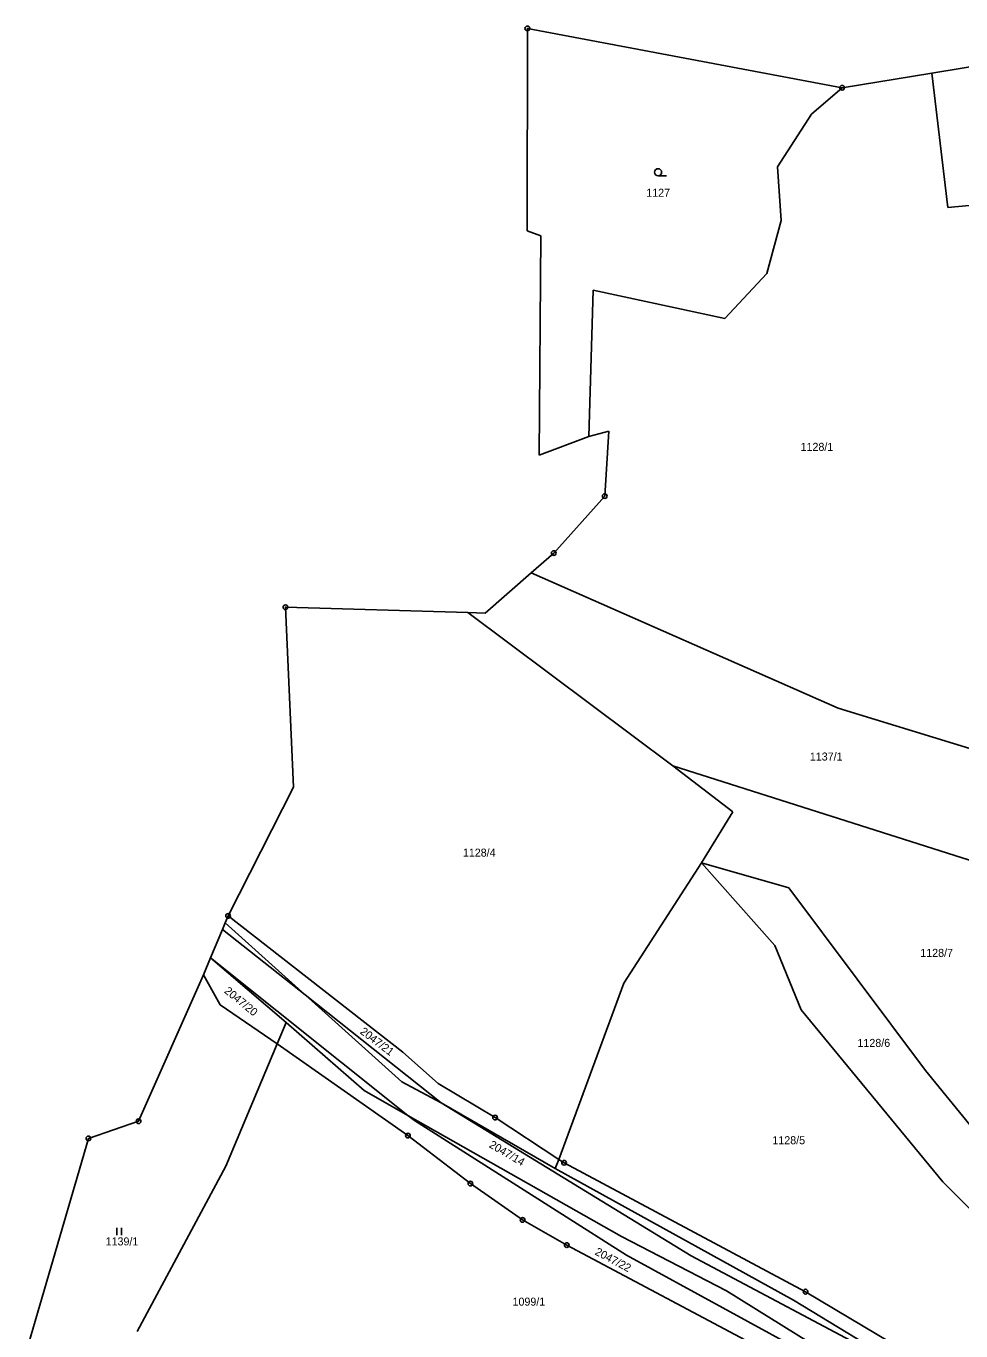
# Model space of a CAD drawing. Extents: x -795483 to -789093, y -1112258 to -1108741.
# Drawn here: x -792860.3 to -792661.6, y -1109017.7 to -1108740.6 of the extents above; entities that cross this region are included whole.
import ezdxf

# ---------------------------------------------------------------- set-up
doc = ezdxf.new("R2010")
doc.units = 0
for name, color, linetype in [('Vrstva 1', 7, 'Continuous'), ('Vrstva 14', 7, 'Continuous'), ('Vrstva 2', 7, 'Continuous'), ('Vrstva 23', 7, 'Continuous'), ('Vrstva 28', 7, 'Continuous'), ('Vrstva 4', 7, 'Continuous')]:
    doc.layers.add(name, color=color, linetype=linetype)

msp = doc.modelspace()

# ---------------------------------------------------------------- linework, layer by layer
at = {"layer": 'Vrstva 1'}
for p, q in [((-792667.79, -1108750.54), (-792664.42, -1108779.08)), ((-792693.4, -1108759.23), (-792686.88, -1108753.64)), ((-792700.61, -1108770.46), (-792693.4, -1108759.23)), ((-792699.86, -1108781.88), (-792700.61, -1108770.46)), ((-792664.42, -1108779.08), (-792645.33, -1108777.36)), ((-792702.87, -1108793.12), (-792699.86, -1108781.88)), ((-792711.84, -1108802.65), (-792702.87, -1108793.12)), ((-792740.72, -1108827.74), (-792739.82, -1108796.62)), ((-792739.82, -1108796.62), (-792711.84, -1108802.65)), ((-792752.98, -1108856.72), (-792687.76, -1108885.43)), ((-792722.89, -1108897.68), (-792766.4, -1108865.13)), ((-792652.87, -1108896.15), (-792687.76, -1108885.43)), ((-792710.08, -1108907.46), (-792722.89, -1108897.68)), ((-792722.89, -1108897.68), (-792634.6, -1108925.77)), ((-792716.77, -1108918.27), (-792710.08, -1108907.46)), ((-792733.28, -1108943.87), (-792716.77, -1108918.27)), ((-792716.77, -1108918.27), (-792701.17, -1108935.83)), ((-792716.77, -1108918.27), (-792698.24, -1108923.61)), ((-792698.24, -1108923.61), (-792669.15, -1108962.4)), ((-792801.02, -1108946.34), (-792818, -1108931.08)), ((-792817.37, -1108929.59), (-792780.26, -1108958.53)), ((-792701.17, -1108935.83), (-792695.58, -1108949.56)), ((-792805.04, -1108952.2), (-792821.13, -1108938.5)), ((-792822.63, -1108942.06), (-792819.08, -1108948.49)), ((-792747.06, -1108981.29), (-792733.28, -1108943.87)), ((-792780.46, -1108964.83), (-792801.02, -1108946.34)), ((-792819.08, -1108948.49), (-792806.91, -1108956.72)), ((-792695.58, -1108949.56), (-792665.5, -1108986.04)), ((-792805.04, -1108952.2), (-792806.91, -1108956.72)), ((-792805.04, -1108952.2), (-792788.48, -1108966.68)), ((-792806.91, -1108956.72), (-792817.86, -1108982.72)), ((-792806.91, -1108956.72), (-792779.15, -1108976.25)), ((-792780.26, -1108958.53), (-792772.71, -1108965.2)), ((-792669.15, -1108962.4), (-792659.1, -1108974.77)), ((-792788.48, -1108966.68), (-792779.18, -1108971.95)), ((-792772.12, -1108969.26), (-792780.46, -1108964.83)), ((-792772.71, -1108965.2), (-792760.62, -1108972.43)), ((-792747.84, -1108983.25), (-792772.12, -1108969.26)), ((-792779.18, -1108971.95), (-792733.77, -1108997.66)), ((-792760.62, -1108972.43), (-792747.06, -1108981.29)), ((-792779.15, -1108976.25), (-792765.88, -1108986.44)), ((-792836.73, -1109017.87), (-792817.86, -1108982.72)), ((-792747.06, -1108981.29), (-792747.84, -1108983.25)), ((-792697.23, -1109011.23), (-792747.84, -1108983.25)), ((-792747.06, -1108981.29), (-792745.96, -1108982.01)), ((-792745.96, -1108982.01), (-792694.66, -1109009.4)), ((-792765.88, -1108986.44), (-792754.78, -1108994.16)), ((-792665.5, -1108986.04), (-792644.77, -1109006.9)), ((-792754.78, -1108994.16), (-792745.4, -1108999.52)), ((-792733.77, -1108997.66), (-792711.43, -1109009.23)), ((-792745.4, -1108999.52), (-792704.09, -1109021.48)), ((-792711.43, -1109009.23), (-792673.26, -1109032.96)), ((-792669.09, -1109028.24), (-792697.23, -1109011.23)), ((-792694.66, -1109009.4), (-792668.19, -1109025.18))]:
    msp.add_line(p, q, dxfattribs=at)
at = {"layer": 'Vrstva 2'}
for p, q in [((-792801.02, -1108946.34), (-792818.57, -1108932.43)), ((-792779.18, -1108971.95), (-792821.13, -1108938.5)), ((-792772.12, -1108969.26), (-792801.02, -1108946.34)), ((-792772.12, -1108969.26), (-792718.94, -1109001.78)), ((-792777.77, -1108973.07), (-792779.18, -1108971.95)), ((-792777.77, -1108973.07), (-792732.74, -1109001.63)), ((-792669.77, -1109036.01), (-792732.74, -1109001.63)), ((-792669.09, -1109028.24), (-792718.94, -1109001.78))]:
    msp.add_line(p, q, dxfattribs=at)
at = {"layer": 'Vrstva 23'}
for p, q in [((-792725.99, -1108772.34), (-792724.24, -1108772.34)), ((-792841.01, -1108997.37), (-792841.01, -1108995.87)), ((-792840.01, -1108995.87), (-792840.01, -1108997.37))]:
    msp.add_line(p, q, dxfattribs=at)
msp.add_circle((-792725.99, -1108771.59), 0.75, dxfattribs=at)
at = {"layer": 'Vrstva 28'}
for centre, radius in [((-792753.78, -1108741.05), 0.5), ((-792753.78, -1108741.05), 0.01), ((-792686.88, -1108753.64), 0.5), ((-792686.88, -1108753.64), 0.01), ((-792737.33, -1108840.39), 0.5), ((-792737.33, -1108840.39), 0.01), ((-792748.16, -1108852.49), 0.5), ((-792748.16, -1108852.49), 0.01), ((-792805.18, -1108863.99), 0.5), ((-792805.18, -1108863.99), 0.01), ((-792817.37, -1108929.59), 0.5), ((-792817.37, -1108929.59), 0.01), ((-792836.4, -1108973.21), 0.5), ((-792760.62, -1108972.43), 0.5), ((-792760.62, -1108972.43), 0.01), ((-792836.4, -1108973.21), 0.01), ((-792847.06, -1108976.85), 0.5), ((-792847.06, -1108976.85), 0.01), ((-792779.15, -1108976.25), 0.5), ((-792779.15, -1108976.25), 0.01), ((-792745.96, -1108982.01), 0.5), ((-792745.96, -1108982.01), 0.01), ((-792765.88, -1108986.44), 0.5), ((-792765.88, -1108986.44), 0.01), ((-792754.78, -1108994.16), 0.5), ((-792754.78, -1108994.16), 0.01), ((-792745.4, -1108999.52), 0.5), ((-792745.4, -1108999.52), 0.01), ((-792694.66, -1109009.4), 0.5), ((-792694.66, -1109009.4), 0.01)]:
    msp.add_circle(centre, radius, dxfattribs=at)
at = {"layer": 'Vrstva 4'}
for p, q in [((-792753.83, -1108784.07), (-792753.78, -1108741.05)), ((-792753.78, -1108741.05), (-792686.88, -1108753.64)), ((-792667.79, -1108750.54), (-792626.65, -1108743.86)), ((-792686.88, -1108753.64), (-792667.79, -1108750.54)), ((-792750.91, -1108785.09), (-792753.83, -1108784.07)), ((-792751.28, -1108831.69), (-792750.91, -1108785.09)), ((-792740.72, -1108827.74), (-792751.28, -1108831.69)), ((-792736.44, -1108826.63), (-792740.72, -1108827.74)), ((-792737.33, -1108840.39), (-792736.44, -1108826.63)), ((-792748.16, -1108852.49), (-792737.33, -1108840.39)), ((-792752.98, -1108856.72), (-792748.16, -1108852.49)), ((-792762.71, -1108865.24), (-792752.98, -1108856.72)), ((-792805.18, -1108863.99), (-792766.4, -1108865.13)), ((-792803.48, -1108902.24), (-792805.18, -1108863.99)), ((-792766.4, -1108865.13), (-792762.71, -1108865.24)), ((-792817.37, -1108929.59), (-792803.48, -1108902.24)), ((-792818.57, -1108932.43), (-792818, -1108931.08)), ((-792818, -1108931.08), (-792817.37, -1108929.59)), ((-792821.13, -1108938.5), (-792818.57, -1108932.43)), ((-792822.63, -1108942.06), (-792821.13, -1108938.5)), ((-792836.4, -1108973.21), (-792822.63, -1108942.06))]:
    msp.add_line(p, q, dxfattribs=at)
msp.add_lwpolyline([(-792860.3, -1109055.13), (-792860.2, -1109021.98), (-792847.06, -1108976.85), (-792836.4, -1108973.21)], dxfattribs=at)

# ---------------------------------------------------------------- texts
at = {"layer": 'Vrstva 14'}
for s, p in [('1127', (-792728.51, -1108776.8)), ('1128/1', (-792695.72, -1108830.78)), ('1137/1', (-792693.75, -1108896.57)), ('1128/4', (-792767.48, -1108916.98)), ('1128/7', (-792670.28, -1108938.28)), ('1128/6', (-792683.63, -1108957.4)), ('1128/5', (-792701.71, -1108978.08)), ('1139/1', (-792843.4, -1108999.57)), ('1099/1', (-792756.93, -1109012.37))]:
    msp.add_text(s, height=1.7, dxfattribs=at).set_placement(p)
for s, rotation, p in [('2047/20', 320.651, (-792818.32, -1108945.77)), ('2047/21', 322.8315, (-792789.48, -1108954.44)), ('2047/14', 329.7559, (-792762.06, -1108978.64)), ('2047/22', 331.954, (-792739.57, -1109001.43))]:
    msp.add_text(s, height=1.7, rotation=rotation, dxfattribs=at).set_placement(p)

doc.saveas('drawing.dxf')
